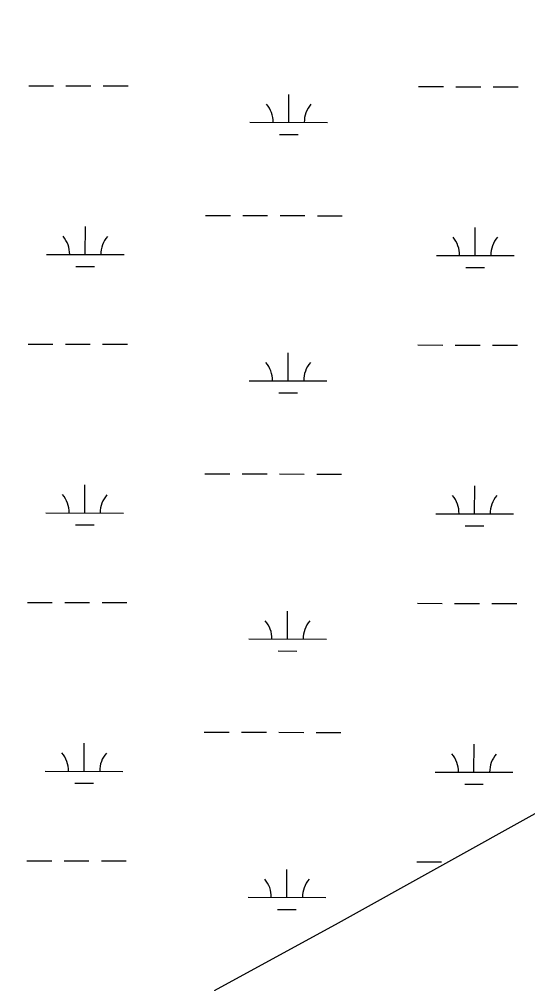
# Model space of a CAD drawing. Extents: x 3177385 to 3215275, y 903885 to 929304.
# Drawn here: x 3199967 to 3200621, y 925563 to 926805 of the extents above; entities that cross this region are included whole.
import ezdxf

# ---------------------------------------------------------------- set-up
doc = ezdxf.new("R2010")
doc.units = 0
doc.layers.add('V-WETL-SWMP', color=7, linetype='Continuous')

msp = doc.modelspace()

# ---------------------------------------------------------------- linework, layer by layer
at = {"layer": 'V-WETL-SWMP'}
for p, q in [((3199978.6, 926719.4), (3200010.6, 926719.3)), ((3200026.6, 926719.3), (3200058.6, 926719.2)), ((3200074.6, 926719.2), (3200106.6, 926719.1)), ((3200313.3, 926672.2), (3200313.4, 926708.2)), ((3200480.5, 926718.2), (3200512.5, 926718.2)), ((3200528.5, 926718.1), (3200560.5, 926718.1)), ((3200576.5, 926718), (3200608.5, 926717.9)), ((3200263.3, 926672.3), (3200363.3, 926672.1)), ((3200301.3, 926656.8), (3200325.3, 926656.7)), ((3200206.2, 926552.4), (3200238.2, 926552.3)), ((3200254.2, 926552.3), (3200286.2, 926552.2)), ((3200302.2, 926552.2), (3200334.2, 926552.1)), ((3200350.2, 926552), (3200382.2, 926552)), ((3200051.5, 926502), (3200051.6, 926538)), ((3200553.4, 926500.8), (3200553.5, 926536.8)), ((3200001.5, 926502.1), (3200101.5, 926501.9)), ((3200503.4, 926500.9), (3200603.4, 926500.7)), ((3200039.4, 926486.6), (3200063.4, 926486.5)), ((3200541.3, 926485.4), (3200565.3, 926485.4)), ((3199977.8, 926386.7), (3200009.8, 926386.7)), ((3200025.8, 926386.6), (3200057.8, 926386.6)), ((3200073.8, 926386.5), (3200105.8, 926386.4)), ((3200479.7, 926385.6), (3200511.7, 926385.5)), ((3200527.7, 926385.5), (3200559.7, 926385.4)), ((3200575.7, 926385.3), (3200607.7, 926385.3)), ((3200312.5, 926339.5), (3200312.6, 926375.5)), ((3200262.5, 926339.6), (3200362.5, 926339.4)), ((3200300.5, 926324.1), (3200324.5, 926324.1)), ((3200205.4, 926219.7), (3200237.4, 926219.6)), ((3200253.4, 926219.6), (3200285.4, 926219.5)), ((3200301.4, 926219.5), (3200333.4, 926219.4)), ((3200349.4, 926219.4), (3200381.4, 926219.3)), ((3200050.7, 926169.3), (3200050.8, 926205.3)), ((3200552.6, 926168.2), (3200552.7, 926204.2)), ((3200000.7, 926169.4), (3200100.7, 926169.2)), ((3200502.6, 926168.3), (3200602.6, 926168)), ((3200038.7, 926153.9), (3200062.7, 926153.9)), ((3200540.6, 926152.8), (3200564.6, 926152.7)), ((3199977, 926054.1), (3200009, 926054)), ((3200025, 926054), (3200057, 926053.9)), ((3200073, 926053.8), (3200105, 926053.8)), ((3200478.9, 926052.9), (3200510.9, 926052.8)), ((3200526.9, 926052.8), (3200558.9, 926052.7)), ((3200574.9, 926052.7), (3200606.9, 926052.6)), ((3200311.8, 926006.9), (3200311.8, 926042.9)), ((3200261.8, 926007), (3200361.8, 926006.7)), ((3200299.7, 925991.5), (3200323.7, 925991.4)), ((3200204.6, 925887), (3200236.6, 925887)), ((3200252.6, 925886.9), (3200284.6, 925886.8)), ((3200300.6, 925886.8), (3200332.6, 925886.7)), ((3200348.6, 925886.7), (3200380.6, 925886.6)), ((3200049.9, 925836.6), (3200050, 925872.6)), ((3200551.8, 925835.5), (3200551.9, 925871.5)), ((3199999.9, 925836.8), (3200099.9, 925836.5)), ((3200501.8, 925835.6), (3200601.8, 925835.4)), ((3200037.9, 925821.2), (3200061.9, 925821.2)), ((3200539.8, 925820.1), (3200563.8, 925820)), ((3199976.2, 925721.4), (3200008.2, 925721.3)), ((3200024.2, 925721.3), (3200056.2, 925721.2)), ((3200072.2, 925721.2), (3200104.2, 925721.1)), ((3200478.1, 925720.2), (3200510.1, 925720.1)), ((3200311, 925674.2), (3200311.1, 925710.2)), ((3200261, 925674.3), (3200361, 925674.1)), ((3200298.9, 925658.8), (3200322.9, 925658.7))]:
    msp.add_line(p, q, dxfattribs=at)
msp.add_lwpolyline([(3200217.7, 925554.5), (3200377.2, 925641.5), (3200638.2, 925786.6), (3200826.6, 925859.1), (3200957.1, 925888.1), (3201160.1, 925946.1), (3201334, 925975.1), (3201464.5, 926033.2), (3201624, 926134.7), (3201798, 926236.2), (3201913.9, 926366.8), (3202029.9, 926482.8), (3202247.4, 926685.9), (3202377.9, 926773), (3202479.3, 926831), (3202609.8, 926889), (3202711.3, 926976), (3202798.3, 927048.6), (3202943.3, 927208.1), (3203030.2, 927309.7), (3203117.2, 927396.7), (3203209.3, 927475.7), (3198505.6, 927486.6)], dxfattribs=at)
for centre, start, end in [((3200258.1, 926672.8), 359.0948, 40.6385), ((3200368.5, 926672.5), 139.0948, 180.6385), ((3199996.2, 926502.6), 359.0948, 40.6385), ((3200106.7, 926502.3), 139.0948, 180.6385), ((3200498.1, 926501.4), 359.0948, 40.6385), ((3200608.6, 926501.2), 139.0948, 180.6385), ((3200257.3, 926340.1), 359.0948, 40.6385), ((3200367.8, 926339.9), 139.0948, 180.6385), ((3199995.5, 926169.9), 359.0948, 40.6385), ((3200105.9, 926169.7), 139.0948, 180.6385), ((3200497.4, 926168.8), 359.0948, 40.6385), ((3200607.8, 926168.5), 139.0948, 180.6385), ((3200256.5, 926007.5), 359.0948, 40.6385), ((3200367, 926007.2), 139.0948, 180.6385), ((3199994.7, 925837.3), 359.0948, 40.6385), ((3200105.2, 925837), 139.0948, 180.6385), ((3200496.6, 925836.1), 359.0948, 40.6385), ((3200607.1, 925835.8), 139.0948, 180.6385), ((3200255.7, 925674.8), 359.0948, 40.6385), ((3200366.2, 925674.5), 139.0948, 180.6385)]:
    msp.add_arc(centre, 35.2, start, end, dxfattribs=at)

doc.saveas('drawing.dxf')
